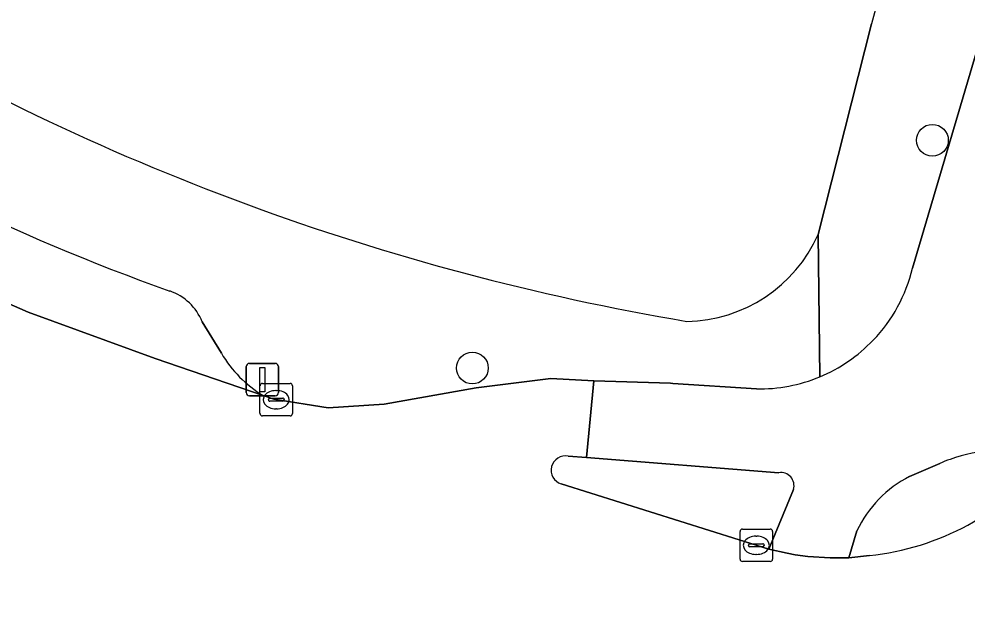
# Model space of a CAD drawing. Extents: x 159960 to 160866, y 382700 to 383354.
# Drawn here: x 160324.71 to 160353.88, y 383169.65 to 383188 of the extents above; entities that cross this region are included whole.
import ezdxf

# ---------------------------------------------------------------- set-up
doc = ezdxf.new("R2010")
doc.units = 0
for name, color, linetype in [('IMGEO_Boom', 7, 'Continuous'), ('IMGEO_Erf', 7, 'Continuous'), ('IMGEO_Fietspad_open', 7, 'Continuous'), ('IMGEO_Kolk', 7, 'Continuous'), ('IMGEO_Lichtmast', 7, 'Continuous'), ('IMGEO_Parkeervlak_open', 7, 'Continuous'), ('IMGEO_Rijbaan_lokaal_gesloten', 7, 'Continuous'), ('IMGEO_Rijbaan_lokaal_open', 7, 'Continuous'), ('IMGEO_Verkeerseiland_open', 7, 'Continuous'), ('IMGEO_Voetpad_open', 7, 'Continuous')]:
    doc.layers.add(name, color=color, linetype=linetype)

msp = doc.modelspace()

# ---------------------------------------------------------------- linework, layer by layer
at = {"layer": 'IMGEO_Boom'}
for centre in [(160352.813, 383184.261), (160338.661, 383177.252)]:
    msp.add_circle(centre, 0.489, dxfattribs=at)
at = {"layer": 'IMGEO_Erf'}
msp.add_lwpolyline([(160349.297, 383181.364), (160350.939, 383187.841)], dxfattribs=at)
for centre, radius, start, end in [((160601.538, 383120.903), 259.385, 152.19287, 165.04471), ((160357.767, 383252.941), 75.298, 239.03984, 260.43858), ((160345.184, 383183.188), 4.499, 270.9713, 336.0872)]:
    msp.add_arc(centre, radius, start, end, dxfattribs=at)
at = {"layer": 'IMGEO_Fietspad_open'}
for points in [[(160425.599, 383307.806), (160416.978, 383298.12), (160415.622, 383296.596), (160409.982, 383290.143), (160404.533, 383283.689), (160398.866, 383276.83), (160393.529, 383269.868), (160388.714, 383263.145), (160383.615, 383255.458), (160380.25, 383250), (160379.14, 383248.2), (160375.404, 383241.384), (160371.218, 383233.388), (160367.861, 383226.24), (160364.757, 383219.002), (160361.535, 383210.673), (160358.835, 383202.785), (160352.2, 383180.324)], [(160347.397, 383176.61), (160344.828, 383176.781), (160344.757, 383176.786), (160342.396, 383176.859), (160342.166, 383174.495), (160348.085, 383174.03)], [(160352.112, 383173.92), (160353.037, 383174.317)], [(160348.54, 383173.52), (160347.778, 383171.678), (160348.346, 383171.552), (160348.586, 383171.504), (160348.979, 383171.453), (160349.666, 383171.417), (160350.236, 383171.41), (160350.49, 383172.245)]]:
    msp.add_lwpolyline(points, dxfattribs=at)
for centre, radius, start, end in [((160347.487, 383181.462), 4.849, 316.2267, 346.4221), ((160347.477, 383181.466), 4.858, 292.6591, 316.2719), ((160347.485, 383181.442), 4.832, 268.9521, 292.6839), ((160354.922, 383170.019), 4.694, 74.9216, 109.5136), ((160355.002, 383169.834), 4.895, 109.6797, 113.6736), ((160348.153, 383173.633), 0.403, 343.727, 99.7489), ((160353.802, 383170.661), 3.671, 117.4038, 154.4381)]:
    msp.add_arc(centre, radius, start, end, dxfattribs=at)
at = {"layer": 'IMGEO_Kolk'}
for p, q in [((160332.126, 383175.853), (160332.126, 383176.705)), ((160332.201, 383176.779), (160333.053, 383176.779)), ((160332.614, 383176.559), (160332.639, 383176.559)), ((160333.127, 383176.705), (160333.127, 383175.853)), ((160332.385, 383176.273), (160332.385, 383176.285)), ((160332.428, 383176.322), (160332.826, 383176.322)), ((160332.869, 383176.285), (160332.869, 383176.273)), ((160332.823, 383176.236), (160332.425, 383176.236)), ((160332.637, 383175.999), (160332.612, 383175.999)), ((160333.053, 383175.779), (160332.201, 383175.779)), ((160346.894, 383171.373), (160346.894, 383172.225)), ((160346.969, 383172.299), (160347.821, 383172.299)), ((160347.895, 383172.225), (160347.895, 383171.373)), ((160347.382, 383172.079), (160347.407, 383172.079)), ((160347.153, 383171.793), (160347.153, 383171.805)), ((160347.591, 383171.756), (160347.193, 383171.756)), ((160347.196, 383171.842), (160347.594, 383171.842)), ((160347.637, 383171.805), (160347.637, 383171.793)), ((160347.821, 383171.299), (160346.969, 383171.299)), ((160347.405, 383171.519), (160347.38, 383171.519))]:
    msp.add_line(p, q, dxfattribs=at)
for points in [[(160332.126, 383175.853), (160332.126, 383176.705)], [(160332.201, 383176.779), (160333.053, 383176.779)], [(160333.127, 383176.705), (160333.127, 383175.853)], [(160333.053, 383175.779), (160332.201, 383175.779)], [(160346.894, 383171.373), (160346.894, 383172.225)], [(160346.969, 383172.299), (160347.821, 383172.299)], [(160347.895, 383172.225), (160347.895, 383171.373)], [(160347.821, 383171.299), (160346.969, 383171.299)]]:
    msp.add_lwpolyline(points, dxfattribs=at)
for centre, radius, start, end in [((160332.203, 383176.703), 0.0765, 91.552, 178.448), ((160332.203, 383176.703), 0.0765, 91.552, 178.448), ((160333.051, 383176.703), 0.0765, 1.552, 88.448), ((160333.051, 383176.703), 0.0765, 1.552, 88.448), ((160332.425, 383176.282), 0.0403, 85.8775, 175.7526), ((160332.422, 383176.272), 0.0366, 178.938, 274.7102), ((160332.826, 383176.279), 0.043, 264.8664, 352.4533), ((160332.83, 383176.284), 0.0386, 1.7309, 96.639), ((160332.203, 383175.855), 0.0765, 181.552, 268.448), ((160332.203, 383175.855), 0.0765, 181.552, 268.448), ((160333.051, 383175.855), 0.0765, 271.552, 358.448), ((160333.051, 383175.855), 0.0765, 271.552, 358.448), ((160346.971, 383172.223), 0.0765, 91.552, 178.448), ((160346.971, 383172.223), 0.0765, 91.552, 178.448), ((160347.819, 383172.223), 0.0765, 1.552, 88.448), ((160347.819, 383172.223), 0.0765, 1.552, 88.448), ((160347.193, 383171.802), 0.0403, 85.8775, 175.7526), ((160347.19, 383171.792), 0.0366, 178.938, 274.7102), ((160347.594, 383171.799), 0.043, 264.8664, 352.4533), ((160347.598, 383171.804), 0.0386, 1.7309, 96.639), ((160346.971, 383171.375), 0.0765, 181.552, 268.448), ((160346.971, 383171.375), 0.0765, 181.552, 268.448), ((160347.819, 383171.375), 0.0765, 271.552, 358.448), ((160347.819, 383171.375), 0.0765, 271.552, 358.448)]:
    msp.add_arc(centre, radius, start, end, dxfattribs=at)
for centre, major_axis, ratio, start_param, end_param in [((160332.613, 383176.279), (-0.387, 0.002), 0.722429, 4.712389, 7.853982), ((160332.638, 383176.279), (-0.39, 0.002), 0.717154, 1.570796, 4.712389), ((160347.381, 383171.799), (-0.387, 0.002), 0.722429, 4.712389, 7.853982), ((160347.406, 383171.799), (-0.39, 0.002), 0.717154, 1.570796, 4.712389)]:
    msp.add_ellipse(centre, major_axis=major_axis, ratio=ratio, start_param=start_param, end_param=end_param, dxfattribs=at)
at = {"layer": 'IMGEO_Lichtmast'}
for p, q in [((160331.705, 383176.496), (160331.705, 383177.296)), ((160331.705, 383177.296), (160331.705, 383176.496)), ((160331.805, 383177.396), (160332.595, 383177.396)), ((160332.595, 383177.396), (160331.805, 383177.396)), ((160332.695, 383177.296), (160332.695, 383176.496)), ((160332.695, 383176.496), (160332.695, 383177.296)), ((160332.595, 383176.396), (160331.805, 383176.396)), ((160331.805, 383176.396), (160332.595, 383176.396))]:
    msp.add_line(p, q, dxfattribs=at)
msp.add_lwpolyline([(160332.125, 383177.271), (160332.275, 383177.271), (160332.275, 383176.521), (160332.125, 383176.521), (160332.125, 383177.271)], dxfattribs=at)
for centre, start, end in [((160331.805, 383177.296), 90, 180), ((160331.805, 383177.296), 90, 180), ((160332.595, 383177.296), 0, 90), ((160332.595, 383177.296), 360, 90), ((160331.805, 383176.496), 180, 270), ((160331.805, 383176.496), 180, 270), ((160332.595, 383176.496), 270, 0), ((160332.595, 383176.496), 270, 0)]:
    msp.add_arc(centre, 0.1, start, end, dxfattribs=at)
at = {"layer": 'IMGEO_Parkeervlak_open'}
for points in [[(160294.965, 383201.969), (160297.797, 383199.049), (160302.235, 383194.739), (160307.446, 383189.917), (160310.267, 383187.595), (160313.229, 383185.411), (160316.927, 383183.097), (160321.106, 383180.68), (160324.997, 383178.975), (160328.902, 383177.55), (160332.22, 383176.405)], [(160330.938, 383177.706), (160330.349, 383178.676)]]:
    msp.add_lwpolyline(points, dxfattribs=at)
for centre, radius, start, end in [((160351.429, 383241.773), 65.954, 223.97517, 250.4454), ((160328.797, 383178.042), 1.677, 22.2348, 70.5969), ((160334.189, 383179.628), 3.777, 210.585, 238.5721)]:
    msp.add_arc(centre, radius, start, end, dxfattribs=at)
at = {"layer": 'IMGEO_Rijbaan_lokaal_gesloten'}
msp.add_arc((160228.353, 383225.777), 138.21, 334.80876, 338.15218, dxfattribs=at)
at = {"layer": 'IMGEO_Rijbaan_lokaal_open'}
for points in [[(160341.611, 383174.539), (160342.166, 383174.495), (160342.396, 383176.859), (160341.076, 383176.928), (160338.776, 383176.646), (160335.943, 383176.137), (160334.228, 383176.029), (160332.553, 383176.29), (160332.22, 383176.405), (160328.902, 383177.55), (160324.997, 383178.975), (160321.106, 383180.68), (160316.927, 383183.097), (160313.229, 383185.411), (160310.267, 383187.595), (160307.446, 383189.917), (160302.235, 383194.739), (160297.797, 383199.049)], [(160350.872, 383171.486), (160350.236, 383171.41), (160349.666, 383171.417), (160348.979, 383171.453), (160348.586, 383171.504), (160348.346, 383171.552), (160347.778, 383171.678), (160341.392, 383173.689)]]:
    msp.add_lwpolyline(points, dxfattribs=at)
for centre, radius, start, end in [((160341.523, 383174.109), 0.439, 78.391, 252.7133), ((160350.061, 383179.489), 8.044, 275.7879, 321.3037), ((160228.353, 383225.777), 138.21, 334.80876, 338.15218)]:
    msp.add_arc(centre, radius, start, end, dxfattribs=at)
at = {"layer": 'IMGEO_Verkeerseiland_open'}
for points in [[(160348.085, 383174.03), (160342.166, 383174.495), (160341.611, 383174.539)], [(160353.037, 383174.317), (160352.112, 383173.92)], [(160341.392, 383173.689), (160347.778, 383171.678), (160348.54, 383173.52)], [(160350.49, 383172.245), (160350.236, 383171.41), (160350.872, 383171.486)]]:
    msp.add_lwpolyline(points, dxfattribs=at)
for centre, radius, start, end in [((160341.523, 383174.109), 0.439, 78.391, 252.7133), ((160354.922, 383170.019), 4.694, 74.9216, 109.5136), ((160350.061, 383179.489), 8.044, 275.7879, 321.3037), ((160355.002, 383169.834), 4.895, 109.6797, 113.6736), ((160348.153, 383173.633), 0.403, 343.727, 99.7489), ((160353.802, 383170.661), 3.671, 117.4038, 154.4381)]:
    msp.add_arc(centre, radius, start, end, dxfattribs=at)
at = {"layer": 'IMGEO_Voetpad_open'}
for points in [[(160352.2, 383180.324), (160358.835, 383202.785), (160361.535, 383210.673), (160364.757, 383219.002), (160367.861, 383226.24), (160371.218, 383233.388), (160375.404, 383241.384), (160379.14, 383248.2), (160380.25, 383250), (160383.615, 383255.458), (160388.714, 383263.145), (160393.529, 383269.868), (160398.866, 383276.83), (160404.533, 383283.689), (160409.982, 383290.143)], [(160350.939, 383187.841), (160349.297, 383181.364), (160349.349, 383176.983)], [(160349.349, 383176.983), (160349.297, 383181.364)], [(160330.349, 383178.676), (160330.938, 383177.706)], [(160332.22, 383176.405), (160332.553, 383176.29), (160334.228, 383176.029), (160335.943, 383176.137), (160338.776, 383176.646), (160341.076, 383176.928), (160342.396, 383176.859), (160344.757, 383176.786), (160344.828, 383176.781), (160347.397, 383176.61)]]:
    msp.add_lwpolyline(points, dxfattribs=at)
for centre, radius, start, end in [((160601.538, 383120.903), 259.385, 152.19287, 165.04471), ((160351.429, 383241.773), 65.954, 223.97517, 250.4454), ((160357.767, 383252.941), 75.298, 239.03984, 260.43858), ((160345.184, 383183.188), 4.499, 270.9713, 336.0872), ((160347.487, 383181.462), 4.849, 316.2267, 346.4221), ((160328.797, 383178.042), 1.677, 22.2348, 70.5969), ((160347.477, 383181.466), 4.858, 292.6591, 316.2719), ((160334.189, 383179.628), 3.777, 210.585, 238.5721), ((160347.485, 383181.442), 4.832, 268.9521, 292.6839)]:
    msp.add_arc(centre, radius, start, end, dxfattribs=at)

doc.saveas('drawing.dxf')
